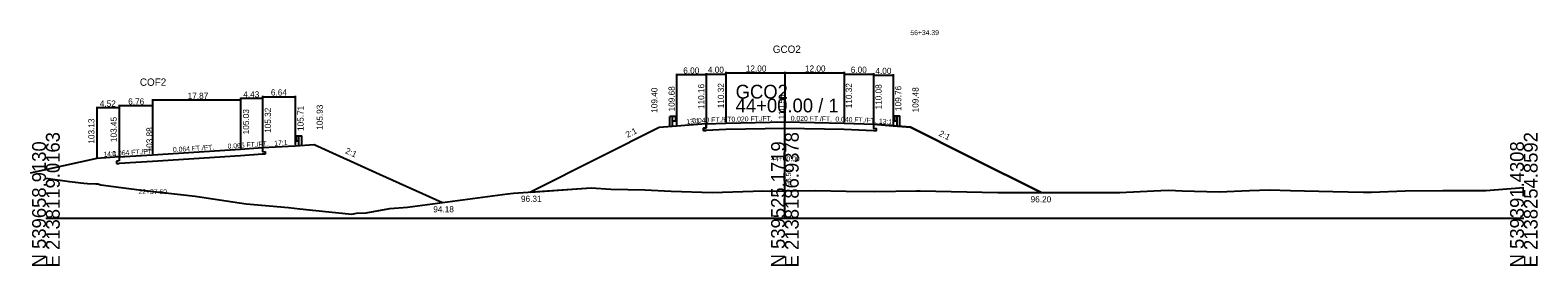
# Model space of a CAD drawing. Extents: x -14327 to 8886, y -10 to 39048.
# Drawn here: x 996.8 to 1302.8, y 27990.3 to 28038.2 of the extents above; entities that cross this region are included whole.
import ezdxf

# ---------------------------------------------------------------- set-up
doc = ezdxf.new("R2010")
doc.units = 0
for name, color, linetype in [('Level 1', 7, 'Continuous'), ('Level 20', 7, 'Continuous'), ('Level 5', 7, 'Continuous'), ('Level 53', 7, 'Continuous'), ('Level 54', 7, 'Continuous'), ('Level 55', 7, 'Continuous'), ('Level 7', 7, 'Continuous'), ('RD_GPK_XS_Cell', 7, 'Continuous'), ('RD_XS_EwShp', 7, 'Continuous'), ('RD_XS_ExGround', 7, 'Continuous'), ('RD_XS_Pave', 7, 'Continuous'), ('RD_XS_TX_Baseline', 7, 'Continuous'), ('RD_XS_TX_Elev_EX', 7, 'Continuous'), ('RD_XS_TX_Elev_PR', 7, 'Continuous'), ('RD_XS_TX_Station', 7, 'Continuous')]:
    doc.layers.add(name, color=color, linetype=linetype)

msp = doc.modelspace()

# ---------------------------------------------------------------- linework, layer by layer
at = {"layer": 'Level 1'}
for p, q in [((1126.66, 28018.68), (1126.66, 28020.67)), ((1127.22, 28020.67), (1126.66, 28020.67)), ((1127.22, 28018.68), (1127.22, 28020.67)), ((1127.77, 28020.67), (1127.22, 28020.67)), ((1127.77, 28019.69), (1127.22, 28019.69)), ((1127.77, 28020.67), (1127.77, 28019.69)), ((1127.85, 28020.59), (1127.77, 28020.61)), ((1127.85, 28019.77), (1127.77, 28019.75)), ((1127.84, 28020.26), (1127.84, 28020.1)), ((1127.98, 28020.5), (1127.86, 28020.59)), ((1127.98, 28020.39), (1127.86, 28020.3)), ((1127.98, 28019.97), (1127.86, 28020.06)), ((1127.98, 28019.86), (1127.86, 28019.77)), ((1172.02, 28020.58), (1172.14, 28020.67)), ((1172.02, 28020.47), (1172.14, 28020.38)), ((1172.02, 28020.05), (1172.14, 28020.14)), ((1172.02, 28019.94), (1172.14, 28019.85)), ((1172.15, 28020.67), (1172.23, 28020.69)), ((1172.15, 28019.85), (1172.23, 28019.83)), ((1172.16, 28020.34), (1172.16, 28020.18)), ((1172.23, 28020.75), (1172.23, 28019.77)), ((1172.23, 28020.75), (1172.78, 28020.75)), ((1172.23, 28019.77), (1172.78, 28019.77)), ((1172.78, 28018.76), (1172.78, 28020.75)), ((1172.78, 28020.75), (1173.34, 28020.75)), ((1173.34, 28018.76), (1173.34, 28020.75))]:
    msp.add_line(p, q, dxfattribs=at)
for centre, radius, start, end in [((1127.91, 28020.26), 0.0651, 135, 180), ((1127.91, 28020.1), 0.0651, 180, 237.0105), ((1127.85, 28020.57), 0.026, 50.9495, 90), ((1127.85, 28019.79), 0.026, 270, 309.0504), ((1127.93, 28020.44), 0.0651, 309.0337, 50.9664), ((1127.93, 28019.92), 0.0651, 309.0337, 50.9664), ((1172.07, 28020.52), 0.0651, 129.0336, 230.9663), ((1172.07, 28020), 0.0651, 129.0336, 230.9663), ((1172.09, 28020.18), 0.0651, 302.9895, 0), ((1172.15, 28020.65), 0.026, 90, 129.0505), ((1172.09, 28020.34), 0.0651, 0, 45), ((1172.15, 28019.87), 0.026, 230.9496, 270)]:
    msp.add_arc(centre, radius, start, end, dxfattribs=at)
at = {"layer": 'Level 20'}
for p, q in [((1039.51, 28024.47), (1039.51, 28014.23)), ((1043.94, 28024.27), (1039.51, 28024.27)), ((1043.94, 28024.86), (1043.94, 28014.52)), ((1043.94, 28024.66), (1050.58, 28024.66)), ((1043.94, 28024.47), (1043.94, 28014.52)), ((1050.58, 28024.86), (1050.58, 28014.91)), ((1010.36, 28022.6), (1010.36, 28012.33)), ((1014.87, 28022.4), (1010.36, 28022.4)), ((1014.87, 28023.03), (1014.87, 28012.65)), ((1021.64, 28022.83), (1014.87, 28022.83)), ((1014.87, 28022.6), (1014.87, 28012.65)), ((1021.64, 28024.18), (1021.64, 28013.08)), ((1039.51, 28023.98), (1021.64, 28023.98)), ((1021.64, 28023.03), (1021.64, 28013.08)), ((1039.51, 28024.18), (1039.51, 28014.23)), ((1050.61, 28016.52), (1050.72, 28016.61)), ((1050.61, 28016.42), (1050.72, 28016.33)), ((1050.61, 28015.99), (1050.72, 28016.08)), ((1050.61, 28015.89), (1050.72, 28015.8)), ((1050.74, 28016.62), (1050.81, 28016.63)), ((1050.74, 28016.28), (1050.74, 28016.13)), ((1050.74, 28015.79), (1050.81, 28015.78)), ((1050.81, 28016.69), (1050.81, 28015.72)), ((1050.81, 28016.69), (1051.36, 28016.69)), ((1050.81, 28015.72), (1051.36, 28015.72)), ((1051.36, 28014.71), (1051.36, 28016.69)), ((1051.36, 28016.69), (1051.92, 28016.69)), ((1051.92, 28014.71), (1051.92, 28016.69)), ((1010.36, 28012.13), (996.8, 28009.13)), ((1014.87, 28012.45), (1010.36, 28012.13)), ((1014.87, 28012.45), (1021.64, 28012.88)), ((1014.87, 28012.45), (1014.87, 28011.61)), ((1021.64, 28012.88), (1039.51, 28014.03)), ((1039.51, 28012.69), (1021.64, 28011.54)), ((1039.51, 28014.03), (1043.94, 28014.32)), ((1043.94, 28012.98), (1039.51, 28012.69)), ((1043.94, 28014.32), (1050.58, 28014.71)), ((1043.94, 28014.32), (1043.94, 28013.48)), ((1043.94, 28013.48), (1044.49, 28013.52)), ((1044.49, 28013.02), (1043.94, 28012.98)), ((1044.49, 28013.52), (1044.49, 28013.02)), ((1050.58, 28014.71), (1054.46, 28014.93)), ((1054.46, 28014.93), (1067.74, 28008.93)), ((1014.87, 28011.61), (1014.31, 28011.58)), ((1014.31, 28011.58), (1014.31, 28011.08)), ((1014.31, 28011.08), (1014.87, 28011.11)), ((1021.64, 28011.54), (1014.87, 28011.11)), ((1067.74, 28008.93), (1080.48, 28003.18))]:
    msp.add_line(p, q, dxfattribs=at)
for centre, radius, start, end in [((1050.65, 28016.47), 0.0651, 129.0336, 230.9663), ((1050.65, 28015.94), 0.0651, 129.0336, 230.9663), ((1050.67, 28016.13), 0.0651, 302.9895, 0), ((1050.74, 28016.59), 0.026, 90, 129.0505), ((1050.67, 28016.28), 0.0651, 0, 45), ((1050.74, 28015.82), 0.026, 230.9496, 270)]:
    msp.add_arc(centre, radius, start, end, dxfattribs=at)
at = {"layer": 'Level 5'}
for p, q in [((1134, 28018.33), (1133.5, 28018.31)), ((1133.5, 28018.31), (1133.5, 28017.81)), ((1134, 28019.16), (1134, 28018.33)), ((1150, 28018.23), (1138, 28017.99)), ((1162, 28017.99), (1150, 28018.23)), ((1168, 28019.08), (1168, 28018.25)), ((1168, 28018.25), (1168.5, 28018.23)), ((1168.5, 28018.23), (1168.5, 28017.73)), ((1133.5, 28017.81), (1134, 28017.83)), ((1138, 28017.99), (1134, 28017.83)), ((1168, 28017.75), (1162, 28017.99)), ((1168.5, 28017.73), (1168, 28017.75))]:
    msp.add_line(p, q, dxfattribs=at)
at = {"layer": 'Level 54'}
for p, q in [((1128, 28029.31), (1128, 28018.88)), ((1134, 28029.11), (1128, 28029.11)), ((1134, 28029.47), (1134, 28019.36)), ((1134, 28029.31), (1134, 28019.36)), ((1134, 28029.27), (1138, 28029.27)), ((1138, 28029.71), (1138, 28019.52)), ((1138, 28029.51), (1150, 28029.51)), ((1138, 28029.47), (1138, 28019.52)), ((1150, 28029.71), (1150, 28019.76)), ((1150, 28029.51), (1162, 28029.51)), ((1162, 28029.71), (1162, 28019.52)), ((1162, 28029.47), (1162, 28019.52)), ((1162, 28029.27), (1168, 28029.27)), ((1168, 28029.47), (1168, 28019.28)), ((1168, 28029.23), (1168, 28019.28)), ((1168, 28029.03), (1172, 28029.03)), ((1172, 28029.23), (1172, 28018.96))]:
    msp.add_line(p, q, dxfattribs=at)
at = {"layer": 'Level 7'}
for p, q in [((1124.5, 28018.4), (1112.5, 28012.4)), ((1128, 28018.68), (1124.5, 28018.4)), ((1134, 28019.16), (1128, 28018.68)), ((1168, 28019.08), (1172, 28018.76)), ((1172, 28018.76), (1175.5, 28018.48)), ((1175.5, 28018.48), (1187.5, 28012.48)), ((1112.5, 28012.4), (1098.33, 28005.31)), ((1187.5, 28012.48), (1202.05, 28005.2))]:
    msp.add_line(p, q, dxfattribs=at)
at = {"layer": 'RD_GPK_XS_Cell'}
for p, q in [((1150, 28000), (1150, 28024.29)), ((1000, 28000), (1150, 28000)), ((1150, 28000), (1300, 28000))]:
    msp.add_line(p, q, dxfattribs=at)
at = {"layer": 'RD_XS_EwShp'}
msp.add_lwpolyline([(1124.5, 28018.4), (1112.5, 28012.4), (1098.33, 28005.31), (1110.71, 28006.15), (1114.65, 28005.91), (1121.54, 28005.78), (1126.93, 28005.46), (1135.22, 28005.22), (1143.59, 28005.45), (1145.55, 28005.54), (1146.9, 28005.51), (1150, 28005.55), (1156.14, 28005.64), (1162.42, 28005.51), (1168.24, 28005.41), (1176.71, 28005.58), (1177.44, 28005.57), (1193.21, 28005.19), (1197.11, 28005.24), (1201.53, 28005.2), (1202.05, 28005.2), (1187.5, 28012.48), (1175.5, 28018.48), (1172, 28018.76), (1168, 28019.08), (1168, 28018.25), (1168.5, 28018.23), (1168.5, 28017.73), (1168, 28017.75), (1162, 28017.99), (1150, 28018.23), (1138, 28017.99), (1134, 28017.83), (1133.5, 28017.81), (1133.5, 28018.31), (1134, 28018.33), (1134, 28019.16), (1128, 28018.68)], close=True, dxfattribs=at)
at = {"layer": 'RD_XS_ExGround'}
for p, q in [((1000, 28008.1), (1004.76, 28007.47)), ((1004.76, 28007.47), (1007.67, 28007.13)), ((1007.67, 28007.13), (1008.47, 28007.02)), ((1008.47, 28007.02), (1010.13, 28007)), ((1010.13, 28007), (1010.55, 28006.97)), ((1010.55, 28006.97), (1011.14, 28006.78)), ((1011.14, 28006.78), (1016.32, 28006.06)), ((1016.32, 28006.06), (1020, 28005.59)), ((1094.88, 28005.08), (1110.71, 28006.15)), ((1110.71, 28006.15), (1114.65, 28005.91)), ((1114.65, 28005.91), (1121.54, 28005.78)), ((1292.3, 28005.6), (1300, 28006.21)), ((1020, 28005.59), (1027.32, 28004.82)), ((1027.32, 28004.82), (1030.27, 28004.48)), ((1030.27, 28004.48), (1035.2, 28003.72)), ((1035.2, 28003.72), (1040.67, 28002.92)), ((1040.67, 28002.92), (1049.27, 28002.14)), ((1073.4, 28002.23), (1093.66, 28004.96)), ((1093.66, 28004.96), (1094.88, 28005.08)), ((1121.54, 28005.78), (1126.93, 28005.46)), ((1126.93, 28005.46), (1135.22, 28005.22)), ((1135.22, 28005.22), (1143.59, 28005.45)), ((1143.59, 28005.45), (1145.55, 28005.54)), ((1145.55, 28005.54), (1146.9, 28005.51)), ((1146.9, 28005.51), (1150, 28005.55)), ((1150, 28005.55), (1156.14, 28005.64)), ((1156.14, 28005.64), (1162.42, 28005.51)), ((1162.42, 28005.51), (1168.24, 28005.41)), ((1168.24, 28005.41), (1176.71, 28005.58)), ((1176.71, 28005.58), (1177.44, 28005.57)), ((1177.44, 28005.57), (1193.21, 28005.19)), ((1193.21, 28005.19), (1197.11, 28005.24)), ((1197.11, 28005.24), (1201.53, 28005.2)), ((1201.53, 28005.2), (1217.11, 28005.22)), ((1217.11, 28005.22), (1217.66, 28005.22)), ((1217.66, 28005.22), (1217.99, 28005.22)), ((1217.99, 28005.22), (1219.33, 28005.3)), ((1219.33, 28005.3), (1226.31, 28005.6)), ((1226.31, 28005.6), (1227.92, 28005.67)), ((1227.92, 28005.67), (1230.61, 28005.55)), ((1230.61, 28005.55), (1238.12, 28005.34)), ((1238.12, 28005.34), (1244.32, 28005.59)), ((1244.32, 28005.59), (1248.35, 28005.74)), ((1248.35, 28005.74), (1252.64, 28005.64)), ((1252.64, 28005.64), (1261.22, 28005.38)), ((1261.22, 28005.38), (1267.45, 28005.25)), ((1267.45, 28005.25), (1269.05, 28005.28)), ((1269.05, 28005.28), (1275.92, 28005.54)), ((1275.92, 28005.54), (1283.57, 28005.63)), ((1283.57, 28005.63), (1292.3, 28005.6)), ((1049.27, 28002.14), (1051.53, 28001.89)), ((1051.53, 28001.89), (1054.76, 28001.55)), ((1054.76, 28001.55), (1062.1, 28000.81)), ((1062.1, 28000.81), (1063.06, 28001.03)), ((1063.06, 28001.03), (1065.02, 28001.1)), ((1065.02, 28001.1), (1069.82, 28001.95)), ((1069.82, 28001.95), (1073.4, 28002.23))]:
    msp.add_line(p, q, dxfattribs=at)
at = {"layer": 'RD_XS_Pave'}
for p, q in [((1134, 28019.16), (1138, 28019.32)), ((1138, 28019.32), (1150, 28019.56)), ((1150, 28019.56), (1162, 28019.32)), ((1162, 28019.32), (1168, 28019.08))]:
    msp.add_line(p, q, dxfattribs=at)

# ---------------------------------------------------------------- texts
at = {"layer": 'Level 20'}
for s, height, p in [('56+34.39', 1, (1175.47, 28037.18)), ('COF2', 1.5, (1019.07, 28026.88)), ('6.76', 1.25, (1016.7, 28023.08)), ('17.87', 1.25, (1028.77, 28024.23)), ('4.43', 1.25, (1040.06, 28024.52)), ('6.64', 1.25, (1045.67, 28024.91)), ('4.52', 1.25, (1010.93, 28022.65)), ('22+37.60', 1, (1018.78, 28004.88)), ('94.18', 1.25, (1078.63, 28001.18))]:
    msp.add_text(s, height=height, dxfattribs=at).set_placement(p)
for s, height, rotation, p in [('105.03', 1.25, 90, (1041.24, 28017.03)), ('105.32', 1.25, 90, (1045.67, 28017.32)), ('105.71', 1.25, 90, (1052.31, 28017.71)), ('105.93', 1.25, 90, (1056.19, 28017.93)), ('103.13', 1.25, 90, (1009.85, 28015.13)), ('103.45', 1.25, 90, (1014.37, 28015.45)), (' 103.88', 1.25, 90, (1021.64, 28012.88)), ('0.065 FT./FT.', 1, 3.7174, (1036.91, 28014.11)), ('17:1', 1, 3.3586, (1046.37, 28014.71)), ('14:1', 1, 4.0504, (1011.7, 28012.47)), ('0.064 FT./FT.', 1, 3.6418, (1013.51, 28012.61)), ('0.064 FT./FT.', 1, 3.683, (1025.82, 28013.4)), ('2:1', 1.25, 335.6948, (1060.65, 28013.23))]:
    msp.add_text(s, height=height, rotation=rotation, dxfattribs=at).set_placement(p)
at = {"layer": 'Level 53'}
for s, rotation, p in [('110.32', 90, (1137.63, 28022.32)), ('110.32', 90, (1163.62, 28022.32)), ('109.40', 90, (1124.13, 28021.4)), ('109.68', 90, (1127.63, 28021.68)), ('110.16', 90, (1133.63, 28022.16)), ('110.08', 90, (1169.63, 28022.08)), ('109.76', 90, (1173.63, 28021.76)), ('109.48', 90, (1177.13, 28021.48)), ('2:1', 26.5651, (1118.05, 28016.29)), ('2:1', 333.4349, (1181.11, 28016.79))]:
    msp.add_text(s, height=1.25, rotation=rotation, dxfattribs=at).set_placement(p)
for s, p in [('96.31', (1096.43, 28003.31)), ('96.20', (1199.88, 28003.2))]:
    msp.add_text(s, height=1.25, dxfattribs=at).set_placement(p)
at = {"layer": 'Level 54'}
for s, p in [('6.00', (1129.37, 28029.36)), ('4.00', (1134.37, 28029.52)), ('12.00', (1142.07, 28029.76)), ('12.00', (1154.07, 28029.76)), ('6.00', (1163.37, 28029.52)), ('4.00', (1168.37, 28029.28))]:
    msp.add_text(s, height=1.25, dxfattribs=at).set_placement(p)
at = {"layer": 'Level 55'}
for s, rotation, p in [('13:1', 4.5739, (1130.03, 28019.09)), ('0.040 FT./FT.', 2.2906, (1131.22, 28019.3)), ('0.020 FT./FT.', 1.1458, (1139.17, 28019.59)), ('0.020 FT./FT.', 358.8542, (1151.18, 28019.79)), ('0.040 FT./FT.', 357.7094, (1160.24, 28019.64)), ('13:1', 355.4261, (1169.07, 28019.24))]:
    msp.add_text(s, height=1, rotation=rotation, dxfattribs=at).set_placement(p)
at = {"layer": 'RD_GPK_XS_Cell'}
for s, p in [('44+00.00 / 1', (1140, 28021.49)), ('GCO2', (1140, 28024.29))]:
    msp.add_text(s, height=2.8, dxfattribs=at).set_placement(p)
for s, p in [('N 539658.9130', (1000, 27990)), ('E 2138119.0163', (1002.8, 27990)), ('N 539525.1719', (1150, 27990)), ('E 2138186.9378', (1152.8, 27990)), ('N 539391.4308', (1300, 27990)), ('E 2138254.8592', (1302.8, 27990))]:
    msp.add_text(s, height=2.8, rotation=90, dxfattribs=at).set_placement(p)
at = {"layer": 'RD_XS_TX_Baseline'}
msp.add_text('GCO2', height=1.5, dxfattribs=at).set_placement((1147.55, 28033.56))
at = {"layer": 'RD_XS_TX_Elev_EX'}
msp.add_text('96.55', height=1, rotation=90, dxfattribs=at).set_placement((1151.25, 28006.55))
at = {"layer": 'RD_XS_TX_Elev_PR'}
msp.add_text(' 110.56', height=1.25, rotation=90, dxfattribs=at).set_placement((1150, 28019.56))
at = {"layer": 'RD_XS_TX_Station'}
msp.add_text('44+00.00', height=1, dxfattribs=at).set_placement((1147.22, 28011.56))

doc.saveas('drawing.dxf')
